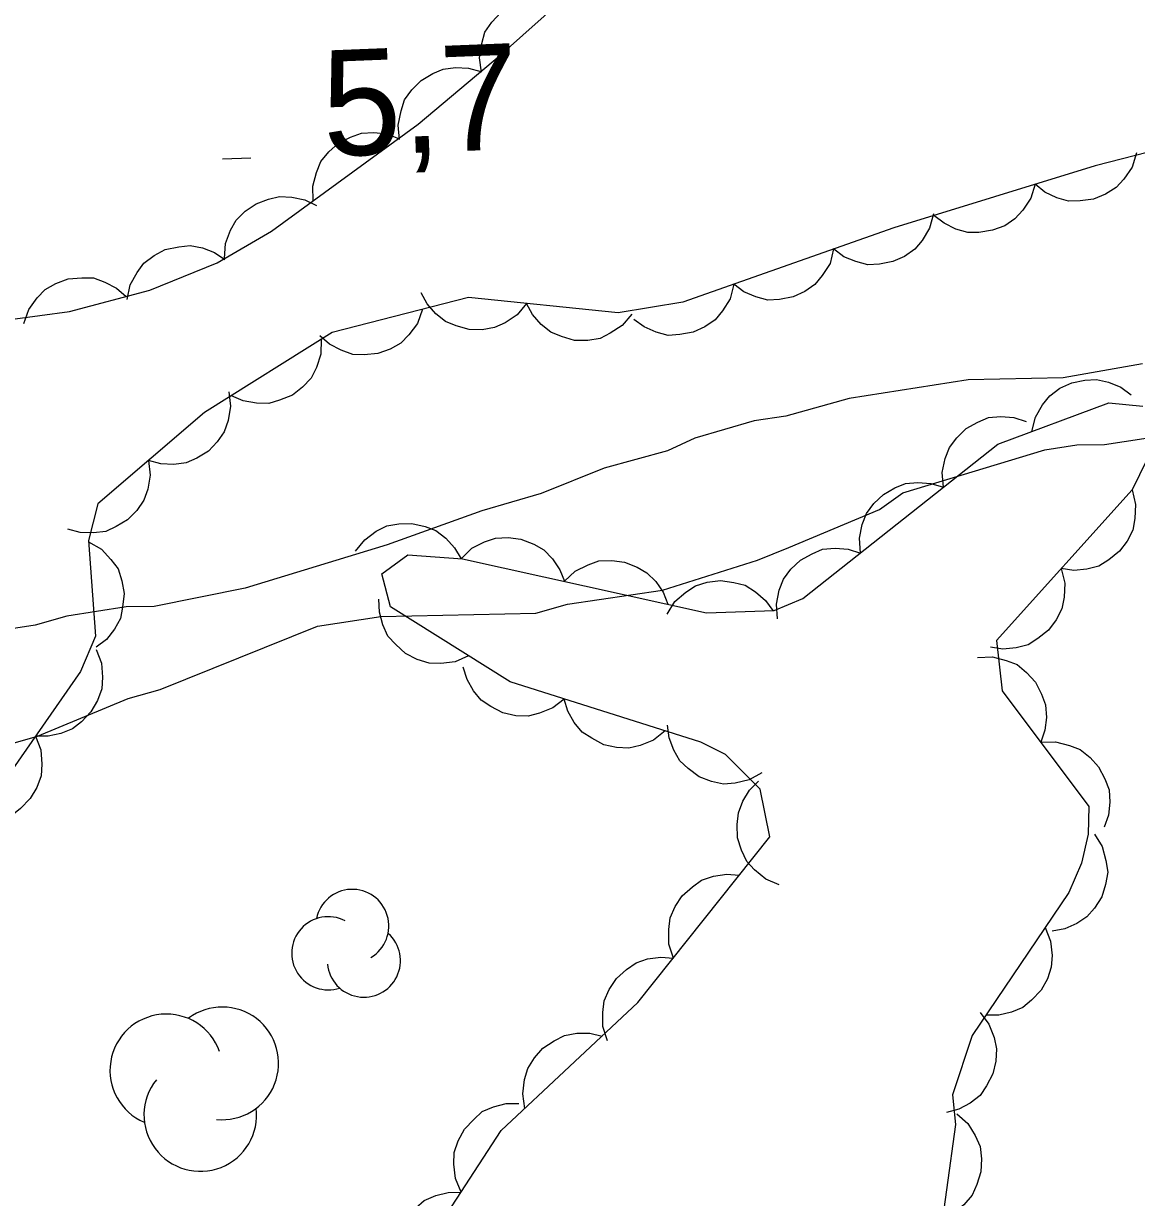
# Model space of a CAD drawing. Extents: x 336540 to 340074, y 5572036 to 5573747.
# Drawn here: x 337958.38 to 337989.92, y 5573000.6 to 5573033.87 of the extents above; entities that cross this region are included whole.
import ezdxf

# ---------------------------------------------------------------- set-up
doc = ezdxf.new("R2010")
doc.units = 0
for name, color, linetype in [('Niveau 1', 7, 'Continuous'), ('Niveau 3', 7, 'Continuous'), ('Niveau 44', 7, 'Continuous')]:
    doc.layers.add(name, color=color, linetype=linetype)

msp = doc.modelspace()

# ---------------------------------------------------------------- linework, layer by layer
at = {"layer": 'Niveau 1'}
for points in [[(337990.09, 5573024.22), (337987.85, 5573023.83), (337985.15, 5573023.77), (337981.78, 5573023.24), (337979.99, 5573022.74), (337979.09, 5573022.61), (337977.41, 5573022.12), (337976.63, 5573021.76), (337974.84, 5573021.27), (337973.05, 5573020.55), (337971.37, 5573020.06), (337968.69, 5573019.09), (337964.66, 5573017.87), (337962.08, 5573017.35), (337961.29, 5573017.34), (337959.61, 5573017.07), (337958.71, 5573016.82), (337956.13, 5573016.42)], [(337966.71, 5573016.79), (337968.51, 5573017.06), (337972.9, 5573017.16), (337973.8, 5573017.41), (337976.49, 5573017.81), (337979.18, 5573018.66), (337980.07, 5573019.02), (337982.64, 5573020.1), (337983.3, 5573020.57), (337987.33, 5573021.79), (337988.23, 5573021.93), (337989.02, 5573021.94), (337990.81, 5573022.21)], [(337957.89, 5573013.42), (337958.78, 5573013.67), (337961.35, 5573014.74), (337962.25, 5573014.99), (337966.71, 5573016.79)]]:
    msp.add_lwpolyline(points, dxfattribs=at)
at = {"layer": 'Niveau 3'}
msp.add_line((337964.02, 5573030.03), (337964.82, 5573030.06), dxfattribs=at)
at = {"layer": 'Niveau 44'}
for points in [[(337957.15, 5573025.37), (337959.68, 5573025.71), (337961.96, 5573026.31), (337963.87, 5573027.09), (337965.41, 5573027.98), (337969.57, 5573031.02), (337971.93, 5573033), (337974.43, 5573035.24)], [(337971.36, 5573032.49), (337971.3, 5573032.9), (337971.37, 5573033.3), (337971.46, 5573033.62), (337971.65, 5573033.91), (337971.91, 5573034.18), (337972.23, 5573034.39), (337972.52, 5573034.53), (337972.87, 5573034.58), (337973.24, 5573034.58), (337973.59, 5573034.49)], [(337969.04, 5573030.58), (337969, 5573030.99), (337969.08, 5573031.39), (337969.18, 5573031.71), (337969.39, 5573031.99), (337969.65, 5573032.25), (337969.98, 5573032.45), (337970.27, 5573032.58), (337970.62, 5573032.62), (337970.99, 5573032.6), (337971.34, 5573032.51)], [(338000.73, 5573029.25), (337997.01, 5573031.71), (337995.66, 5573031.83), (337994.43, 5573031.29), (337988.75, 5573029.84), (337983.05, 5573028.08), (337977.07, 5573025.97), (337975.23, 5573025.67), (337970.99, 5573026.1), (337967.13, 5573025.11), (337963.51, 5573022.84), (337960.49, 5573020.26), (337960.22, 5573019.22), (337960.42, 5573016.51), (337960, 5573015.5), (337957.23, 5573011.54)], [(337966.59, 5573028.84), (337966.58, 5573029.26), (337966.68, 5573029.65), (337966.81, 5573029.96), (337967.03, 5573030.23), (337967.31, 5573030.48), (337967.65, 5573030.65), (337967.96, 5573030.76), (337968.31, 5573030.78), (337968.68, 5573030.74), (337969.01, 5573030.61)], [(337989.92, 5573030.2), (337989.8, 5573029.8), (337989.57, 5573029.46), (337989.35, 5573029.22), (337989.05, 5573029.03), (337988.71, 5573028.89), (337988.33, 5573028.84), (337988, 5573028.83), (337987.67, 5573028.93), (337987.33, 5573029.09), (337987.05, 5573029.32)], [(337987.05, 5573029.32), (337986.93, 5573028.92), (337986.7, 5573028.58), (337986.48, 5573028.33), (337986.19, 5573028.14), (337985.84, 5573028.01), (337985.46, 5573027.95), (337985.14, 5573027.95), (337984.8, 5573028.04), (337984.47, 5573028.21), (337984.18, 5573028.43)], [(337964.08, 5573027.21), (337964.11, 5573027.63), (337964.25, 5573028.01), (337964.41, 5573028.3), (337964.66, 5573028.55), (337964.97, 5573028.76), (337965.32, 5573028.89), (337965.64, 5573028.97), (337965.99, 5573028.95), (337966.35, 5573028.87), (337966.68, 5573028.71)], [(337984.17, 5573028.48), (337984.06, 5573028.07), (337983.85, 5573027.72), (337983.64, 5573027.47), (337983.35, 5573027.27), (337983.02, 5573027.12), (337982.64, 5573027.05), (337982.31, 5573027.03), (337981.97, 5573027.12), (337981.63, 5573027.26), (337981.34, 5573027.48)], [(337961.32, 5573026.05), (337961.4, 5573026.46), (337961.6, 5573026.81), (337961.79, 5573027.08), (337962.08, 5573027.29), (337962.4, 5573027.46), (337962.78, 5573027.54), (337963.1, 5573027.58), (337963.45, 5573027.51), (337963.79, 5573027.38), (337964.09, 5573027.18)], [(337981.34, 5573027.48), (337981.24, 5573027.07), (337981.02, 5573026.73), (337980.81, 5573026.47), (337980.52, 5573026.27), (337980.19, 5573026.12), (337979.81, 5573026.05), (337979.48, 5573026.03), (337979.14, 5573026.12), (337978.8, 5573026.26), (337978.51, 5573026.48)], [(337958.39, 5573025.37), (337958.53, 5573025.76), (337958.77, 5573026.09), (337958.99, 5573026.33), (337959.3, 5573026.5), (337959.65, 5573026.63), (337960.03, 5573026.66), (337960.36, 5573026.66), (337960.69, 5573026.54), (337961.02, 5573026.37), (337961.29, 5573026.13)], [(337978.51, 5573026.48), (337978.41, 5573026.07), (337978.19, 5573025.73), (337977.98, 5573025.47), (337977.69, 5573025.27), (337977.36, 5573025.12), (337976.98, 5573025.06), (337976.65, 5573025.03), (337976.31, 5573025.12), (337975.97, 5573025.27), (337975.68, 5573025.48)], [(337972.64, 5573025.93), (337972.37, 5573025.61), (337972.03, 5573025.39), (337971.73, 5573025.25), (337971.38, 5573025.19), (337971.01, 5573025.2), (337970.64, 5573025.3), (337970.34, 5573025.42), (337970.07, 5573025.64), (337969.82, 5573025.92), (337969.65, 5573026.24)], [(337975.62, 5573025.63), (337975.35, 5573025.31), (337975.01, 5573025.09), (337974.72, 5573024.94), (337974.37, 5573024.89), (337974, 5573024.89), (337973.63, 5573025), (337973.33, 5573025.12), (337973.05, 5573025.34), (337972.81, 5573025.62), (337972.64, 5573025.93)], [(337969.69, 5573025.77), (337969.55, 5573025.37), (337969.3, 5573025.05), (337969.07, 5573024.81), (337968.77, 5573024.64), (337968.42, 5573024.52), (337968.04, 5573024.48), (337967.71, 5573024.49), (337967.38, 5573024.61), (337967.05, 5573024.78), (337966.78, 5573025.02)], [(337966.82, 5573024.92), (337966.81, 5573024.5), (337966.68, 5573024.12), (337966.53, 5573023.82), (337966.29, 5573023.56), (337966, 5573023.34), (337965.64, 5573023.19), (337965.33, 5573023.1), (337964.98, 5573023.11), (337964.61, 5573023.18), (337964.28, 5573023.32)], [(337986.96, 5573022.31), (337987.06, 5573022.71), (337987.26, 5573023.06), (337987.47, 5573023.32), (337987.75, 5573023.53), (337988.09, 5573023.69), (337988.46, 5573023.76), (337988.79, 5573023.78), (337989.13, 5573023.7), (337989.48, 5573023.56), (337989.77, 5573023.35)], [(337964.2, 5573023.43), (337964.25, 5573023.02), (337964.18, 5573022.62), (337964.07, 5573022.3), (337963.87, 5573022.01), (337963.62, 5573021.75), (337963.29, 5573021.55), (337962.99, 5573021.42), (337962.64, 5573021.37), (337962.27, 5573021.39), (337961.92, 5573021.48)], [(337968.75, 5572997.63), (337971.92, 5573002.49), (337975.79, 5573006.12), (337979.53, 5573010.82), (337979.26, 5573012.17), (337978.28, 5573013.15), (337977.58, 5573013.5), (337972.17, 5573015.21), (337968.78, 5573017.34), (337968.54, 5573018.27), (337969.27, 5573018.81), (337970.82, 5573018.7), (337977.74, 5573017.17), (337979.66, 5573017.23), (337980.47, 5573017.57), (337985.99, 5573021.95), (337989.14, 5573023.12), (337990.1, 5573023.02)], [(337984.45, 5573020.73), (337984.42, 5573021.14), (337984.5, 5573021.54), (337984.62, 5573021.85), (337984.83, 5573022.13), (337985.1, 5573022.39), (337985.43, 5573022.57), (337985.73, 5573022.7), (337986.08, 5573022.73), (337986.45, 5573022.7), (337986.8, 5573022.59)], [(337990.83, 5573022.76), (337989.8, 5573020.65)], [(337961.92, 5573021.48), (337961.97, 5573021.07), (337961.9, 5573020.67), (337961.79, 5573020.36), (337961.59, 5573020.07), (337961.33, 5573019.8), (337961.01, 5573019.61), (337960.71, 5573019.47), (337960.36, 5573019.43), (337959.99, 5573019.44), (337959.64, 5573019.54)], [(337982.1, 5573018.86), (337982.07, 5573019.28), (337982.15, 5573019.67), (337982.27, 5573019.98), (337982.48, 5573020.27), (337982.75, 5573020.52), (337983.08, 5573020.71), (337983.38, 5573020.83), (337983.73, 5573020.86), (337984.1, 5573020.83), (337984.45, 5573020.73)], [(337989.8, 5573020.65), (337985.96, 5573016.38), (337986.12, 5573014.96), (337988.57, 5573011.68), (337988.55, 5573010.89), (337988.37, 5573010.07), (337988.01, 5573009.24), (337985.27, 5573005.19), (337984.71, 5573003.51), (337984.79, 5573002.66), (337984.03, 5572997.11)], [(337989.8, 5573020.65), (337989.9, 5573020.24), (337989.88, 5573019.84), (337989.82, 5573019.51), (337989.66, 5573019.2), (337989.44, 5573018.91), (337989.14, 5573018.67), (337988.86, 5573018.49), (337988.52, 5573018.4), (337988.15, 5573018.37), (337987.79, 5573018.42)], [(337967.79, 5573018.91), (337968.05, 5573019.24), (337968.38, 5573019.48), (337968.68, 5573019.63), (337969.02, 5573019.69), (337969.39, 5573019.7), (337969.76, 5573019.61), (337970.07, 5573019.5), (337970.35, 5573019.28), (337970.6, 5573019.01), (337970.78, 5573018.7)], [(337970.79, 5573018.71), (337971.09, 5573019), (337971.45, 5573019.18), (337971.76, 5573019.28), (337972.12, 5573019.3), (337972.48, 5573019.25), (337972.84, 5573019.11), (337973.13, 5573018.95), (337973.37, 5573018.7), (337973.58, 5573018.39), (337973.71, 5573018.06)], [(337960.22, 5573019.18), (337960.59, 5573018.97), (337960.86, 5573018.68), (337961.06, 5573018.41), (337961.17, 5573018.07), (337961.23, 5573017.71), (337961.19, 5573017.33), (337961.13, 5573017.01), (337960.96, 5573016.7), (337960.73, 5573016.41), (337960.44, 5573016.19)], [(337979.75, 5573017), (337979.72, 5573017.41), (337979.8, 5573017.81), (337979.92, 5573018.12), (337980.13, 5573018.4), (337980.4, 5573018.66), (337980.73, 5573018.84), (337981.03, 5573018.97), (337981.38, 5573019), (337981.75, 5573018.97), (337982.1, 5573018.86)], [(337973.71, 5573018.06), (337974.02, 5573018.35), (337974.38, 5573018.53), (337974.69, 5573018.64), (337975.05, 5573018.65), (337975.41, 5573018.6), (337975.77, 5573018.46), (337976.05, 5573018.3), (337976.3, 5573018.05), (337976.51, 5573017.75), (337976.64, 5573017.41)], [(337987.79, 5573018.42), (337987.89, 5573018.01), (337987.87, 5573017.61), (337987.81, 5573017.28), (337987.65, 5573016.97), (337987.43, 5573016.68), (337987.13, 5573016.44), (337986.85, 5573016.26), (337986.51, 5573016.17), (337986.14, 5573016.14), (337985.79, 5573016.19)], [(337976.62, 5573017.13), (337976.84, 5573017.49), (337977.15, 5573017.75), (337977.43, 5573017.93), (337977.76, 5573018.04), (337978.13, 5573018.08), (337978.51, 5573018.03), (337978.83, 5573017.95), (337979.13, 5573017.76), (337979.41, 5573017.52), (337979.62, 5573017.23)], [(337970.99, 5573015.95), (337970.61, 5573015.78), (337970.21, 5573015.73), (337969.88, 5573015.74), (337969.54, 5573015.84), (337969.21, 5573016.01), (337968.93, 5573016.27), (337968.71, 5573016.51), (337968.56, 5573016.83), (337968.47, 5573017.19), (337968.45, 5573017.55)], [(337960.44, 5573016.13), (337960.59, 5573015.74), (337960.62, 5573015.34), (337960.6, 5573015.01), (337960.48, 5573014.68), (337960.29, 5573014.36), (337960.02, 5573014.08), (337959.77, 5573013.88), (337959.44, 5573013.75), (337959.08, 5573013.67), (337958.72, 5573013.67)], [(337973.7, 5573014.72), (337973.38, 5573014.47), (337973, 5573014.32), (337972.68, 5573014.24), (337972.33, 5573014.25), (337971.97, 5573014.33), (337971.63, 5573014.51), (337971.35, 5573014.69), (337971.13, 5573014.96), (337970.95, 5573015.28), (337970.84, 5573015.63)], [(337985.42, 5573015.9), (337985.84, 5573015.92), (337986.23, 5573015.82), (337986.54, 5573015.7), (337986.81, 5573015.48), (337987.06, 5573015.2), (337987.23, 5573014.86), (337987.35, 5573014.56), (337987.37, 5573014.2), (337987.33, 5573013.84), (337987.21, 5573013.5)], [(337976.57, 5573013.82), (337976.24, 5573013.56), (337975.86, 5573013.41), (337975.54, 5573013.33), (337975.19, 5573013.35), (337974.83, 5573013.43), (337974.49, 5573013.61), (337974.21, 5573013.78), (337973.99, 5573014.06), (337973.81, 5573014.38), (337973.7, 5573014.72)], [(337979.31, 5573012.63), (337978.95, 5573012.43), (337978.55, 5573012.34), (337978.22, 5573012.31), (337977.88, 5573012.39), (337977.53, 5573012.52), (337977.22, 5573012.75), (337976.98, 5573012.97), (337976.81, 5573013.27), (337976.68, 5573013.62), (337976.63, 5573013.98)], [(337958.72, 5573013.67), (337958.87, 5573013.28), (337958.9, 5573012.88), (337958.88, 5573012.55), (337958.76, 5573012.22), (337958.57, 5573011.9), (337958.3, 5573011.62), (337958.05, 5573011.42), (337957.72, 5573011.29), (337957.36, 5573011.21), (337957, 5573011.21)], [(337987.21, 5573013.5), (337987.63, 5573013.51), (337988.03, 5573013.41), (337988.33, 5573013.29), (337988.61, 5573013.07), (337988.85, 5573012.8), (337989.03, 5573012.46), (337989.15, 5573012.15), (337989.17, 5573011.8), (337989.13, 5573011.43), (337989.01, 5573011.09)], [(337979.8, 5573009.46), (337979.42, 5573009.62), (337979.1, 5573009.88), (337978.88, 5573010.12), (337978.73, 5573010.44), (337978.62, 5573010.79), (337978.61, 5573011.17), (337978.64, 5573011.5), (337978.77, 5573011.83), (337978.96, 5573012.14), (337979.21, 5573012.4)], [(337988.73, 5573010.89), (337988.95, 5573010.54), (337989.06, 5573010.15), (337989.11, 5573009.82), (337989.05, 5573009.47), (337988.94, 5573009.12), (337988.73, 5573008.8), (337988.52, 5573008.55), (337988.23, 5573008.36), (337987.89, 5573008.21), (337987.53, 5573008.14)], [(337976.8, 5573007.38), (337976.67, 5573007.78), (337976.67, 5573008.19), (337976.71, 5573008.52), (337976.85, 5573008.84), (337977.05, 5573009.15), (337977.34, 5573009.4), (337977.6, 5573009.59), (337977.94, 5573009.7), (337978.31, 5573009.76), (337978.66, 5573009.73)], [(337987.34, 5573008.25), (337987.49, 5573007.86), (337987.53, 5573007.45), (337987.51, 5573007.12), (337987.4, 5573006.79), (337987.22, 5573006.47), (337986.95, 5573006.19), (337986.7, 5573005.98), (337986.38, 5573005.85), (337986.02, 5573005.76), (337985.66, 5573005.76)], [(337974.93, 5573005.04), (337974.8, 5573005.44), (337974.8, 5573005.84), (337974.84, 5573006.17), (337974.98, 5573006.49), (337975.19, 5573006.8), (337975.47, 5573007.06), (337975.74, 5573007.25), (337976.07, 5573007.36), (337976.44, 5573007.41), (337976.8, 5573007.38)], [(337985.49, 5573005.84), (337985.74, 5573005.51), (337985.89, 5573005.13), (337985.96, 5573004.81), (337985.94, 5573004.46), (337985.85, 5573004.1), (337985.67, 5573003.76), (337985.49, 5573003.49), (337985.21, 5573003.27), (337984.89, 5573003.1), (337984.54, 5573003)], [(337972.59, 5573003.12), (337972.53, 5573003.53), (337972.58, 5573003.94), (337972.67, 5573004.25), (337972.86, 5573004.55), (337973.1, 5573004.83), (337973.42, 5573005.04), (337973.71, 5573005.19), (337974.06, 5573005.25), (337974.43, 5573005.25), (337974.78, 5573005.17)], [(337970.78, 5573000.75), (337970.62, 5573001.13), (337970.58, 5573001.54), (337970.59, 5573001.87), (337970.7, 5573002.2), (337970.88, 5573002.53), (337971.14, 5573002.81), (337971.38, 5573003.03), (337971.7, 5573003.17), (337972.06, 5573003.26), (337972.42, 5573003.26)], [(337984.83, 5573002.97), (337985.14, 5573002.69), (337985.35, 5573002.35), (337985.49, 5573002.04), (337985.53, 5573001.69), (337985.51, 5573001.32), (337985.4, 5573000.96), (337985.27, 5573000.66), (337985.03, 5573000.39), (337984.75, 5573000.16), (337984.43, 5573000)], [(337969.15, 5572998.24), (337968.98, 5572998.62), (337968.94, 5572999.03), (337968.95, 5572999.36), (337969.06, 5572999.69), (337969.24, 5573000.02), (337969.5, 5573000.3), (337969.74, 5573000.51), (337970.07, 5573000.65), (337970.42, 5573000.74), (337970.78, 5573000.75)]]:
    msp.add_lwpolyline(points, dxfattribs=at)
for centre, radius, start, end in [((337967.698, 5573008.292), 1.037, 300.7954, 168.2525), ((337967.018, 5573007.517), 1.037, 62.6416, 288.3302), ((337968.028, 5573007.308), 1.037, 185.4631, 48.1475), ((337964.013, 5573004.397), 1.597, 264.0849, 126.7692), ((337962.429, 5573004.198), 1.597, 19.4172, 246.8743), ((337963.392, 5573002.934), 1.597, 141.2634, 6.952)]:
    msp.add_arc(centre, radius, start, end, dxfattribs=at)

# ---------------------------------------------------------------- texts
at = {"layer": 'Niveau 3'}
msp.add_text('5,7    ', height=2.9999, rotation=2.2763, dxfattribs=at).set_placement((337966.9, 5573030.1))

doc.saveas('drawing.dxf')
